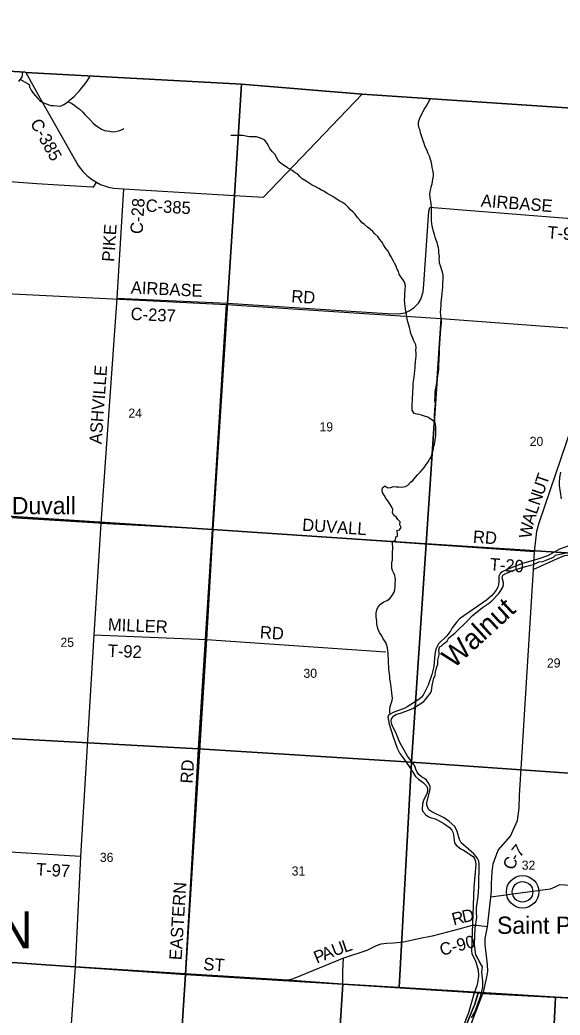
# Model space of a CAD drawing. Extents: x 1643459 to 2064572, y 425441 to 780708.
# Drawn here: x 1840250 to 1853344, y 633650 to 657774 of the extents above; entities that cross this region are included whole.
import ezdxf

# ---------------------------------------------------------------- set-up
doc = ezdxf.new("R2010")
doc.units = 0
for name, color, linetype in [('GE_P_Alignment_100_Curve_Data', 7, 'Continuous'), ('GM_X_Adjacent_County', 7, 'Continuous'), ('GM_X_Adjacent_County_Text', 7, 'Continuous'), ('GM_X_City_Street', 7, 'Continuous'), ('GM_X_County_Road_Text', 7, 'Continuous'), ('GM_X_Interstate_Route', 7, 'Continuous'), ('GM_X_Major_River', 7, 'Continuous'), ('GM_X_Major_River_Text', 7, 'Continuous'), ('GM_X_Minor_Lake', 7, 'Continuous'), ('GM_X_Rail_Line', 7, 'Continuous'), ('GM_X_Section_Text', 7, 'Continuous'), ('GM_X_State_Route', 7, 'Continuous'), ('GM_X_State_Shield', 7, 'Continuous'), ('GM_X_Township_ROW', 7, 'Continuous'), ('GM_X_Township_Text', 7, 'Continuous'), ('GM_X_Unincorporated_Text', 7, 'Continuous'), ('GM_X_US_Route', 7, 'Continuous')]:
    doc.layers.add(name, color=color, linetype=linetype)

msp = doc.modelspace()

# ---------------------------------------------------------------- linework, layer by layer
at = {"layer": 'GE_P_Alignment_100_Curve_Data'}
for radius in [393, 249]:
    msp.add_circle((1852434, 636638), radius, dxfattribs=at)
at = {"layer": 'GM_X_City_Street'}
for points in [[(1835058, 656829), (1840376, 656506), (1840391, 656502), (1845619, 656217), (1845451, 653515), (1845280, 650908), (1844929, 645420), (1844769, 642755), (1844264, 634651), (1846738, 634494), (1848074, 634398), (1851358, 634187), (1851279, 633911), (1851244, 633845), (1851060, 633378)], [(1859734, 633746), (1851473, 634176), (1851358, 634187), (1848074, 634398), (1846738, 634494), (1844264, 634651), (1844769, 642755), (1844929, 645420), (1845280, 650908), (1845451, 653515), (1845619, 656217), (1848544, 655971), (1856164, 655463)], [(1851060, 633378), (1851244, 633845), (1851279, 633911), (1851358, 634187), (1851473, 634176), (1859734, 633746)]]:
    msp.add_lwpolyline(points, dxfattribs=at)
at = {"layer": 'GM_X_County_Road_Text'}
msp.add_lwpolyline([(1845280, 650908), (1845451, 653515)], dxfattribs=at)
at = {"layer": 'GM_X_Interstate_Route'}
msp.add_lwpolyline([(1856164, 655463), (1848544, 655971), (1845619, 656217), (1840391, 656502), (1840376, 656506), (1835058, 656829), (1829957, 657174), (1828024, 657258), (1824608, 657476), (1824149, 657505), (1820365, 657774)], dxfattribs=at)
at = {"layer": 'GM_X_Major_River_Text'}
for points in [[(1834931, 654648), (1836060, 654576), (1836493, 654545), (1836650, 654525), (1837551, 654341), (1839112, 654030), (1839753, 653909), (1839934, 653877), (1840122, 653850), (1840664, 653810), (1841189, 653776), (1842011, 653725)], [(1842011, 653725), (1842032, 653723), (1842107, 653838)], [(1850969, 653164), (1850185, 653226)], [(1854627, 652875), (1850969, 653164)], [(1844929, 645420), (1845280, 650908)], [(1842157, 645571), (1840168, 645698), (1838744, 645789), (1836977, 645903), (1831027, 646299)], [(1844929, 645420), (1842210, 645567), (1842157, 645571)], [(1844769, 642755), (1844929, 645420)], [(1852723, 644876), (1844929, 645420)], [(1860719, 644376), (1857074, 644602), (1855387, 644707), (1853703, 644811), (1853580, 644799), (1853452, 644780), (1853346, 644745), (1852697, 644450)], [(1842043, 642865), (1844769, 642755)], [(1844264, 634651), (1844769, 642755)], [(1844769, 642755), (1849122, 642456)], [(1841719, 637496), (1836442, 637814)], [(1848081, 634714), (1848094, 635032)], [(1844208, 633759), (1844212, 633812), (1844264, 634651)], [(1847676, 627872), (1848074, 634398), (1848079, 634669), (1848081, 634714)], [(1844072, 631609), (1844074, 631627), (1844208, 633759)]]:
    msp.add_lwpolyline(points, dxfattribs=at)
at = {"layer": 'GM_X_Minor_Lake'}
for points in [[(1840391, 656502), (1840736, 655887), (1841662, 654246), (1841774, 654101), (1841873, 654002), (1841893, 653986)], [(1841893, 653986), (1841985, 653913), (1842107, 653838), (1842205, 653787), (1842401, 653722), (1842529, 653697), (1842764, 653681)], [(1842764, 653681), (1842598, 651031)], [(1842764, 653681), (1845451, 653515)], [(1845280, 650908), (1849150, 650661), (1849428, 650647), (1849589, 650676), (1849689, 650718), (1849806, 650804), (1849909, 650907), (1849971, 651008), (1850023, 651179), (1850040, 651367), (1850160, 653140), (1850185, 653226)], [(1842598, 651031), (1842210, 645567), (1842043, 642865), (1841719, 637496), (1841588, 634823), (1841463, 632966), (1841456, 632866)], [(1842598, 651031), (1845280, 650908)], [(1851477, 634190), (1851512, 634309), (1851561, 634540), (1851592, 634708), (1851586, 634879), (1851545, 635222), (1851527, 635356), (1851530, 635504), (1851582, 635793), (1851664, 636506), (1851682, 636662), (1851684, 636831), (1851699, 637122), (1851721, 637314), (1851843, 637648), (1852141, 637991), (1852308, 638367), (1852350, 638665), (1852361, 638977), (1852697, 644450), (1852723, 644876), (1852765, 645238), (1852777, 645382), (1852838, 645586), (1853764, 648310)], [(1861291, 636322), (1860203, 636389), (1858384, 636493), (1856965, 636556), (1856030, 636594), (1855405, 636653), (1854914, 636698), (1854469, 636745), (1853975, 636782), (1853466, 636803), (1853328, 636806), (1853220, 636750), (1853102, 636706), (1851664, 636506)], [(1851582, 635793), (1851315, 635823), (1851209, 635819), (1850800, 635709), (1850428, 635610), (1850239, 635560), (1849913, 635499), (1849736, 635456), (1849544, 635421), (1849308, 635397), (1849143, 635384), (1848997, 635368), (1848887, 635330), (1848656, 635213), (1848094, 635032), (1847054, 634603), (1846915, 634546), (1846846, 634520), (1846779, 634503)], [(1844264, 634651), (1841588, 634823)], [(1846779, 634503), (1846738, 634494), (1844264, 634651)], [(1850310, 627734), (1850407, 629676), (1850406, 629869), (1850424, 629981), (1850470, 630092), (1850582, 630276), (1850669, 630439), (1850729, 630572), (1850773, 630714), (1850801, 630851), (1850803, 631009), (1850808, 631162), (1850844, 631402), (1851154, 632490), (1851186, 632613), (1851196, 632705), (1851161, 632984), (1851147, 633150), (1851160, 633287), (1851196, 633457), (1851473, 634176), (1851477, 634190)]]:
    msp.add_lwpolyline(points, dxfattribs=at)
at = {"layer": 'GM_X_Rail_Line'}
msp.add_line((1852434, 636638), (1852434, 636638), dxfattribs=at)
at = {"layer": 'GM_X_State_Route'}
for points in [[(1839918, 651139), (1845261, 650873), (1844916, 645422), (1839570, 645768)], [(1845261, 650873), (1850465, 650536), (1850101, 645073), (1844916, 645422)], [(1850465, 650536), (1855808, 650142), (1855400, 644732), (1850101, 645073)], [(1839570, 645768), (1844916, 645422), (1844577, 640106), (1839228, 640397)], [(1844916, 645422), (1850101, 645073), (1849741, 639785), (1844577, 640106)], [(1850101, 645073), (1855400, 644732), (1855056, 639407), (1849741, 639785)], [(1844577, 640106), (1844261, 634633), (1838893, 635002), (1839228, 640397)], [(1844577, 640106), (1849741, 639785), (1849442, 634316), (1848078, 634400), (1844261, 634633)], [(1849741, 639785), (1855056, 639407), (1854771, 634004), (1853231, 634082), (1849442, 634316)], [(1838893, 635002), (1844261, 634633), (1843965, 630056), (1843918, 629340), (1838557, 629690)], [(1844261, 634633), (1848078, 634400), (1847786, 629841), (1843965, 630056)], [(1848078, 634400), (1849442, 634316), (1853231, 634082), (1853005, 629546), (1847786, 629841)], [(1853231, 634082), (1854771, 634004), (1858936, 633790), (1858676, 629221), (1853005, 629546)]]:
    msp.add_lwpolyline(points, close=True, dxfattribs=at)
at = {"layer": 'GM_X_Township_Text'}
msp.add_lwpolyline([(1845451, 653515), (1846158, 653477), (1848544, 655971)], dxfattribs=at)
at = {"layer": 'GM_X_Unincorporated_Text'}
for points in [[(1853357, 646814), (1853331, 646678), (1853319, 646554), (1853321, 646489), (1853368, 646163)], [(1853577, 645032), (1853333, 644942), (1853107, 644813), (1853041, 644785), (1852827, 644708), (1852637, 644656), (1852435, 644593), (1852062, 644450), (1851940, 644394), (1851888, 644351), (1851858, 644287), (1851861, 644160), (1851853, 644088), (1851835, 644022), (1851797, 643948), (1851741, 643876), (1851681, 643810), (1851561, 643707), (1850909, 643254), (1850840, 643182), (1850724, 643036), (1850698, 642976), (1850602, 642846), (1850396, 642649), (1850328, 642523), (1850309, 642401), (1850283, 642104), (1850236, 641904), (1850142, 641650), (1850025, 641402), (1849975, 641346), (1849917, 641302), (1849635, 641123), (1849579, 641093), (1849299, 640986), (1849185, 640918), (1849169, 640868), (1849199, 640705), (1849296, 640396), (1849395, 640118), (1849461, 639989), (1849558, 639863)], [(1851941, 644252), (1851959, 644314), (1852025, 644358), (1852225, 644438), (1852503, 644523), (1852697, 644572), (1852827, 644636), (1852928, 644646), (1853010, 644677), (1853181, 644752), (1853233, 644801), (1853486, 644852)], [(1851688, 643690), (1851855, 643872), (1851909, 643942), (1851955, 644020), (1851975, 644080), (1851973, 644130), (1851941, 644252)], [(1851193, 633584), (1851274, 633724), (1851414, 634102), (1851469, 634323), (1851472, 634473), (1851450, 634688), (1851466, 634821), (1851380, 634955), (1851349, 635033), (1851302, 635114), (1851273, 635361), (1851289, 635757), (1851328, 636013), (1851314, 636134), (1851319, 636258), (1851354, 636521), (1851375, 636768), (1851382, 637319), (1851372, 637378), (1851344, 637442), (1851309, 637492), (1851253, 637563), (1851126, 637671), (1850947, 637828), (1850903, 637906), (1850850, 638097), (1850790, 638223), (1850656, 638344), (1850535, 638432), (1850234, 638576), (1850164, 638628), (1850134, 638680), (1850114, 638740), (1850111, 638807), (1850193, 639121), (1850191, 639195), (1850166, 639267), (1850106, 639342), (1850054, 639384), (1849984, 639426), (1849919, 639483), (1849881, 639537), (1849847, 639609), (1849831, 639665), (1849787, 639738), (1849644, 639924), (1849459, 640256), (1849364, 640498), (1849277, 640669), (1849257, 640723), (1849253, 640773), (1849259, 640833), (1849303, 640899), (1849363, 640933), (1849503, 640977), (1849775, 641082), (1850043, 641255), (1850109, 641329), (1850197, 641449), (1850227, 641503), (1850246, 641637), (1850286, 641814), (1850323, 641906), (1850319, 641927), (1850350, 642067), (1850384, 642159), (1850384, 642251), (1850412, 642381), (1850415, 642432), (1850401, 642506), (1850428, 642585), (1850462, 642595), (1850517, 642649), (1850606, 642717), (1850650, 642798), (1850790, 642906), (1851104, 643219), (1851224, 643337), (1851412, 643491), (1851462, 643531), (1851612, 643624), (1851688, 643690)], [(1849558, 639863), (1849721, 639624), (1849841, 639431), (1849910, 639366), (1850034, 639282), (1850104, 639205), (1850127, 639145)], [(1850127, 639145), (1850129, 639069), (1850115, 639017), (1850039, 638879), (1850005, 638767), (1850004, 638637), (1850020, 638585), (1850086, 638508), (1850144, 638466), (1850197, 638438), (1850313, 638407), (1850383, 638377), (1850529, 638294), (1850664, 638195), (1850720, 638131), (1850742, 638081), (1850761, 638021), (1850787, 637828), (1850821, 637772), (1850934, 637682), (1851004, 637649), (1851240, 637493), (1851270, 637442), (1851290, 637374), (1851300, 637300), (1851251, 636754), (1851194, 635211), (1851206, 635145), (1851303, 634942), (1851358, 634739), (1851366, 634608), (1851351, 634474), (1851325, 634358), (1851255, 634157), (1851125, 633706), (1850833, 632971)]]:
    msp.add_lwpolyline(points, dxfattribs=at)
at = {"layer": 'GM_X_US_Route'}
for points in [[(1840224, 656284), (1840267, 656337), (1840303, 656389), (1840319, 656510)], [(1840316, 656470), (1840315, 656467)], [(1840263, 656332), (1840472, 656209), (1840484, 656153), (1840522, 656074), (1840570, 656002), (1840629, 655930), (1840681, 655871), (1840729, 655817), (1840793, 655779), (1840890, 655736), (1841000, 655702), (1841060, 655698), (1841154, 655689), (1841236, 655687), (1841314, 655723), (1841382, 655761), (1841436, 655809), (1841496, 655860), (1841562, 655918), (1841640, 655998), (1841692, 656058), (1841742, 656120), (1841784, 656172), (1841832, 656224), (1841886, 656302), (1841949, 656411)], [(1841416, 655791), (1841497, 655760), (1841585, 655700), (1841639, 655652), (1841711, 655599), (1841776, 655537), (1841822, 655482), (1841868, 655432), (1841950, 655348), (1842023, 655273), (1842091, 655215), (1842151, 655173), (1842231, 655124), (1842304, 655094), (1842358, 655082), (1842428, 655074), (1842498, 655065), (1842570, 655071), (1842640, 655083), (1842712, 655109), (1842776, 655144)], [(1850037, 654799), (1850013, 654864), (1850000, 654914), (1849984, 654964), (1849962, 655036), (1849948, 655098), (1849930, 655151), (1849912, 655225), (1849911, 655293), (1849927, 655345), (1849945, 655395), (1849967, 655451), (1849999, 655509), (1850045, 655609), (1850099, 655675), (1850192, 655852)], [(1848547, 652857), (1848497, 652911), (1848433, 652988), (1848373, 653062), (1848326, 653112), (1848262, 653173), (1848212, 653227), (1848142, 653301), (1848069, 653350), (1848007, 653382), (1847917, 653434), (1847833, 653493), (1847700, 653569), (1847616, 653620), (1847562, 653648), (1847494, 653688), (1847393, 653741), (1847337, 653771), (1847239, 653830), (1847185, 653868), (1847094, 653920), (1847034, 653981), (1846988, 654031), (1846922, 654071), (1846853, 654120), (1846793, 654154), (1846735, 654192), (1846655, 654245), (1846587, 654289), (1846524, 654339), (1846492, 654400), (1846462, 654456), (1846434, 654514), (1846369, 654576), (1846309, 654657), (1846277, 654719), (1846243, 654781), (1846190, 654856), (1846122, 654894), (1846054, 654918), (1845982, 654936), (1845912, 654937), (1845826, 654943), (1845770, 654951), (1845651, 654970), (1845575, 654976), (1845499, 654974), (1845435, 654973), (1845363, 654973)], [(1850293, 648029), (1850296, 648093), (1850300, 648148), (1850302, 648212), (1850304, 648280), (1850308, 648336), (1850320, 648464), (1850311, 648558), (1850313, 648630), (1850315, 648682), (1850319, 648749), (1850324, 648817), (1850336, 648875), (1850346, 648937), (1850362, 649017), (1850374, 649071), (1850384, 649139), (1850390, 649191), (1850395, 649245), (1850401, 649297), (1850401, 649369), (1850405, 649438), (1850409, 649504), (1850413, 649572), (1850418, 649654), (1850420, 649732), (1850422, 649804), (1850422, 649870), (1850424, 649940), (1850428, 650005), (1850435, 650099), (1850437, 650157), (1850443, 650225), (1850459, 650353), (1850469, 650425), (1850470, 650477), (1850460, 650556), (1850450, 650622), (1850446, 650692), (1850450, 650760), (1850460, 650856), (1850463, 650922), (1850471, 650996), (1850477, 651060), (1850485, 651131), (1850493, 651231), (1850498, 651285), (1850500, 651339), (1850502, 651399), (1850508, 651473), (1850510, 651539), (1850506, 651589), (1850494, 651660), (1850479, 651710), (1850461, 651764), (1850441, 651814), (1850423, 651874), (1850417, 651924), (1850415, 651978), (1850418, 652047), (1850408, 652117), (1850402, 652201), (1850394, 652253), (1850380, 652307), (1850362, 652377), (1850339, 652432), (1850315, 652510), (1850297, 652572), (1850279, 652642), (1850260, 652714), (1850244, 652771), (1850234, 652837), (1850228, 652903), (1850226, 652975), (1850224, 653035), (1850225, 653196), (1850223, 653250), (1850217, 653312), (1850211, 653372), (1850205, 653424), (1850198, 653476), (1850190, 653546), (1850198, 653618), (1850208, 653679), (1850222, 653729), (1850240, 653797), (1850252, 653857), (1850261, 653913), (1850273, 653985), (1850273, 654055), (1850257, 654133), (1850243, 654197), (1850237, 654272), (1850222, 654342), (1850204, 654394), (1850176, 654468), (1850140, 654549), (1850119, 654605), (1850093, 654665), (1850069, 654725), (1850037, 654799)], [(1849775, 646612), (1849839, 646686), (1849889, 646748), (1849961, 646818), (1850003, 646870), (1850061, 646932), (1850101, 646998), (1850147, 647058), (1850181, 647116), (1850210, 647170), (1850234, 647234), (1850250, 647286), (1850264, 647340), (1850276, 647390), (1850292, 647454), (1850306, 647530), (1850314, 647588), (1850323, 647644), (1850331, 647694), (1850335, 647759), (1850333, 647835), (1850329, 647907), (1850325, 647957), (1850314, 648011), (1850246, 648068), (1850190, 648114), (1850134, 648146), (1850054, 648168), (1849983, 648191), (1849929, 648205), (1849869, 648219), (1849807, 648235), (1849757, 648316), (1849757, 648398), (1849760, 648462), (1849766, 648556), (1849770, 648638), (1849774, 648690), (1849778, 648761), (1849783, 648875), (1849785, 648955), (1849791, 649013), (1849797, 649063), (1849805, 649113), (1849817, 649195), (1849822, 649271), (1849828, 649349), (1849832, 649408), (1849840, 649480), (1849850, 649560), (1849856, 649620), (1849857, 649706), (1849851, 649758), (1849853, 649834), (1849849, 649900), (1849813, 649959), (1849789, 650011), (1849772, 650063), (1849750, 650119), (1849728, 650173), (1849706, 650252), (1849692, 650316), (1849681, 650378), (1849657, 650452), (1849637, 650524), (1849629, 650585), (1849623, 650635), (1849600, 650763), (1849590, 650831), (1849580, 650907), (1849576, 650978), (1849578, 651054), (1849583, 651144), (1849585, 651210), (1849591, 651262), (1849595, 651314), (1849591, 651366), (1849575, 651418), (1849532, 651485), (1849482, 651549), (1849446, 651609), (1849426, 651679), (1849386, 651752), (1849369, 651808), (1849341, 651864), (1849305, 651926), (1849277, 651979), (1849247, 652035), (1849198, 652111), (1849174, 652167), (1849118, 652234), (1849066, 652322), (1849021, 652392), (1848969, 652459), (1848927, 652523), (1848855, 652587), (1848802, 652642), (1848740, 652700), (1848678, 652748), (1848602, 652817), (1848547, 652857)], [(1849222, 640942), (1849214, 641000), (1849220, 641060), (1849228, 641122), (1849240, 641176), (1849256, 641228), (1849274, 641278), (1849278, 641336), (1849272, 641392), (1849269, 641459), (1849261, 641537), (1849251, 641603), (1849243, 641661), (1849235, 641717), (1849220, 641793), (1849214, 641868), (1849206, 641922), (1849202, 641976), (1849196, 642038), (1849190, 642114), (1849187, 642168), (1849185, 642218), (1849181, 642284), (1849179, 642359), (1849177, 642413), (1849171, 642487), (1849162, 642555), (1849146, 642613), (1849124, 642663), (1849094, 642716), (1849048, 642788), (1849019, 642840), (1848967, 642924), (1848935, 643001), (1848917, 643057), (1848905, 643133), (1848898, 643211), (1848888, 643293), (1848884, 643354), (1848884, 643404), (1848902, 643474), (1848930, 643544), (1848991, 643612), (1849069, 643667), (1849151, 643703), (1849217, 643749), (1849273, 643819), (1849323, 643899), (1849339, 643961), (1849343, 644041), (1849347, 644105), (1849351, 644199), (1849350, 644254), (1849338, 644308), (1849314, 644366), (1849280, 644424), (1849266, 644484), (1849264, 644534), (1849265, 644617), (1849279, 644687), (1849281, 644741), (1849283, 644805), (1849283, 644889), (1849291, 644947), (1849292, 645013), (1849282, 645063), (1849282, 645131), (1849358, 645161), (1849365, 645246), (1849402, 645259), (1849406, 645329), (1849386, 645396), (1849450, 645415), (1849490, 645469), (1849463, 645538), (1849471, 645606), (1849413, 645666), (1849377, 645716), (1849313, 645765), (1849280, 645829), (1849290, 645903), (1849260, 645981), (1849220, 646041), (1849185, 646092), (1849119, 646182), (1849079, 646250), (1849039, 646321), (1849031, 646371), (1849036, 646435), (1849096, 646477), (1849167, 646434), (1849237, 646440), (1849307, 646460), (1849369, 646458), (1849431, 646453), (1849489, 646451), (1849545, 646453), (1849597, 646461), (1849653, 646499), (1849717, 646565), (1849775, 646612)]]:
    msp.add_lwpolyline(points, dxfattribs=at)

# ---------------------------------------------------------------- texts
at = {"layer": 'GM_X_Adjacent_County'}
for s, p in [('24', (1842879, 648131)), ('19', (1847512, 647799)), ('20', (1852607, 647447)), ('25', (1841233, 642577)), ('29', (1853025, 642075)), ('30', (1847123, 641826)), ('36', (1842188, 637363)), ('32', (1852414, 637173)), ('31', (1846837, 637033))]:
    msp.add_text(s, height=221, rotation=0, dxfattribs=at).set_placement(p)
at = {"layer": 'GM_X_Adjacent_County_Text'}
msp.add_text('HARRISON', height=900, rotation=0, dxfattribs=at).set_placement((1834208, 635265))
at = {"layer": 'GM_X_Major_River'}
for s, rotation, p in [('AIRBASE', 355.5029, (1851415, 653250)), ('T-95', 355.7645, (1853027, 652481)), ('DUVALL', 355.9971, (1847085, 645391)), ('RD', 356.0551, (1851225, 645101)), ('T-20', 356.0909, (1851630, 644433)), ('MILLER', 357.5993, (1842378, 642972)), ('RD', 356.0551, (1846059, 642787)), ('T-92', 357.5258, (1842373, 642338)), ('RD', 86.5467, (1844438, 639257)), ('T-97', 356.4464, (1840634, 637041)), ('EASTERN', 86.4805, (1844169, 634976))]:
    msp.add_text(s, height=300, rotation=rotation, dxfattribs=at).set_placement(p)
at = {"layer": 'GM_X_Section_Text'}
for s, rotation, p in [('C-385', 299.2684, (1840488, 655275)), ('C-28', 86.5531, (1843223, 652577)), ('C-385', 356.4235, (1843291, 653131)), ('PIKE', 86.2884, (1842537, 651903)), ('AIRBASE', 357.2733, (1842933, 651142)), ('RD', 356.021, (1846821, 650931)), ('C-237', 357.2469, (1842929, 650504)), ('ASHVILLE', 85.9145, (1842229, 647482)), ('T', 71.1616, (1853018, 646484)), ('U', 71.1616, (1852933, 646234)), ('N', 71.1607, (1852847, 645985)), ('L', 71.2059, (1852775, 645772)), ('W', 80.8843, (1852643, 645190)), ('A', 72.3115, (1852695, 645522)), ('7', 49.9665, (1852370, 637455)), ('C', 66.928, (1852217, 637145)), ('-', 56.4182, (1852307, 637359)), ('D', 12.0851, (1850999, 635884)), ('R', 14.8447, (1850764, 635822)), ('L', 18.7114, (1848120, 635161)), ('C-90', 14.6897, (1850469, 635084)), ('P', 22.2346, (1847446, 634893)), ('A', 22.1525, (1847633, 634970)), ('U', 20.7786, (1847875, 635069)), ('ST', 356.4601, (1844690, 634743))]:
    msp.add_text(s, height=300, rotation=rotation, dxfattribs=at).set_placement(p)
at = {"layer": 'GM_X_State_Shield'}
msp.add_text('Walnut', height=500, rotation=42.5187, dxfattribs=at).set_placement((1850764, 642034))
at = {"layer": 'GM_X_Township_ROW'}
for s, p in [('Duvall', (1840054, 645792)), ('Saint Paul', (1851815, 635620))]:
    msp.add_text(s, height=417, rotation=0, dxfattribs=at).set_placement(p)

doc.saveas('drawing.dxf')
